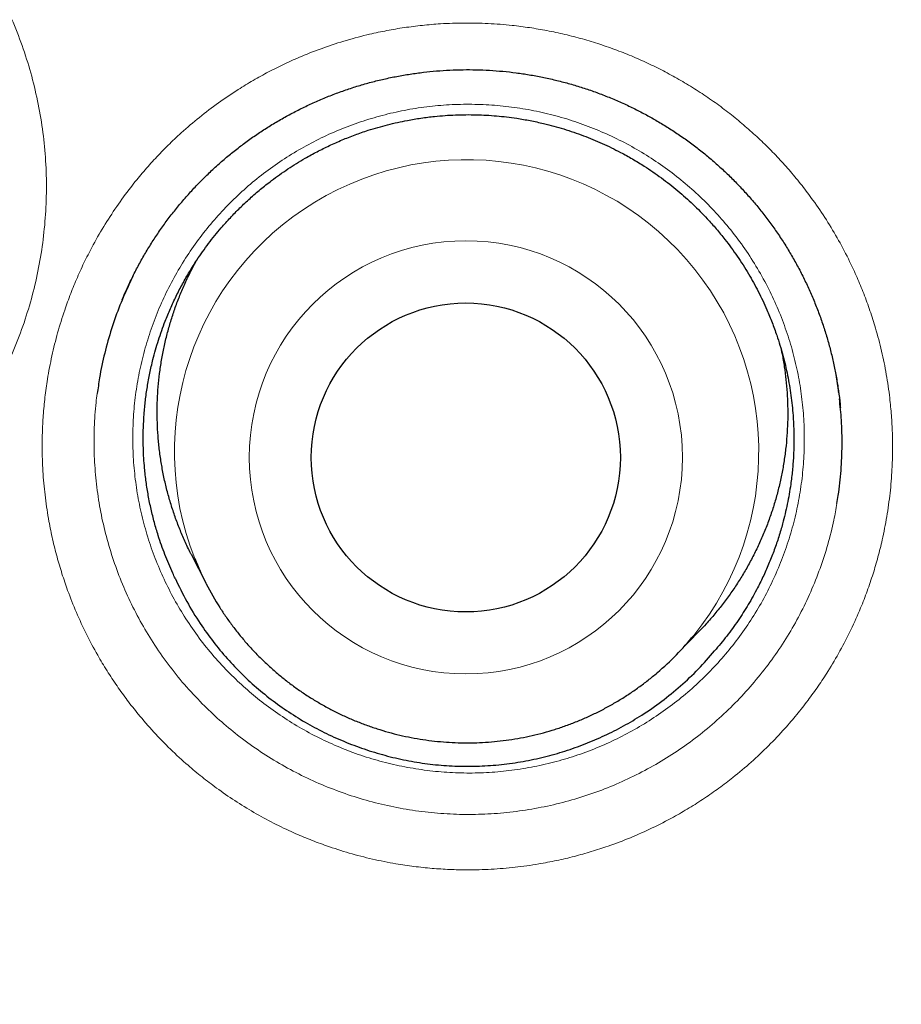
# Model space of a CAD drawing. Header units: millimetres. Extents: x 8 to 315, y 12 to 486.
# Tile 197 of 536: x 167.43 to 170.92, y 454.33 to 458.23. Entities that reach past the tile are written whole.
import ezdxf

# ---------------------------------------------------------------- set-up
doc = ezdxf.new("R2010")
doc.units = ezdxf.units.MM

msp = doc.modelspace()

# ---------------------------------------------------------------- linework, layer by layer
at = {"color": 252, "linetype": 'Continuous', "lineweight": 0}
for p, q in [((169.9741, 457.8142), (169.9282, 457.8407)), ((167.8635, 457.1772), (167.863, 457.1761)), ((170.6741, 456.7515), (170.6615, 456.8283))]:
    msp.add_line(p, q, dxfattribs=at)
at = {"color": 7, "linetype": 'Continuous', "lineweight": 30}
for p, q in [((167.8794, 457.2105), (167.863, 457.1762)), ((170.6742, 456.7517), (170.6739, 456.754)), ((170.6746, 456.7485), (170.6741, 456.7515)), ((168.11, 456.1086), (168.1674, 455.9957)), ((170.0352, 455.7141), (170.1233, 455.8052))]:
    msp.add_line(p, q, dxfattribs=at)
at = {"color": 252, "linetype": 'Continuous', "lineweight": 0}
for centre, radius in [((170.9569, 468.1658), 16.6978), ((170.9569, 468.1658), 15.9984), ((169.198, 456.4927), 0.8578)]:
    msp.add_circle(centre, radius, dxfattribs=at)
at = {"color": 7, "linetype": 'Continuous', "lineweight": 30}
for centre, radius in [((170.9569, 468.1658), 16.1738), ((169.1977, 456.4921), 0.6121)]:
    msp.add_circle(centre, radius, dxfattribs=at)
at = {"color": 252, "linetype": 'Continuous', "lineweight": 0}
msp.add_arc((169.2008, 456.5151), 1.157, 321.0272, 201.475, dxfattribs=at)
at = {"color": 7, "linetype": 'Continuous', "lineweight": 30}
for centre, radius, start, end in [((169.1962, 456.5184), 1.1539, 201.7104, 212.5701), ((169.2061, 456.5169), 1.1541, 310.5474, 320.7894)]:
    msp.add_arc(centre, radius, start, end, dxfattribs=at)
for points, knots in [([(170.9569, 486.0181), (170.9166, 486.0181), (170.8156, 486.0181), (170.6541, 486.0159), (170.4724, 486.012), (170.2907, 486.006), (170.1087, 485.9982), (169.9265, 485.9886), (169.7445, 485.977), (169.5625, 485.9636), (169.3806, 485.9483), (169.1987, 485.9312), (169.0169, 485.9121), (168.8351, 485.8912), (168.6533, 485.8684), (168.4715, 485.8437), (168.2898, 485.8171), (168.1083, 485.7887), (167.9271, 485.7584), (167.7464, 485.7263), (167.566, 485.6923), (167.386, 485.6565), (167.2064, 485.6189), (167.0271, 485.5794), (166.8483, 485.5381), (166.6698, 485.4949), (166.4916, 485.4499), (166.3139, 485.403), (166.1369, 485.3544), (165.9605, 485.304), (165.7847, 485.2518), (165.6094, 485.1978), (165.4349, 485.1422), (165.2614, 485.0848), (165.0886, 485.0257), (164.9165, 484.9649), (164.745, 484.9023), (164.5742, 484.838), (164.4042, 484.7719), (164.2349, 484.7041), (164.066, 484.6345), (163.8975, 484.5631), (163.7298, 484.4899), (163.563, 484.415), (163.3971, 484.3385), (163.232, 484.2603), (163.0678, 484.1805), (162.9045, 484.099), (162.7421, 484.0158), (162.5805, 483.931), (162.4197, 483.8444), (162.2598, 483.7562), (162.1007, 483.6664), (161.9425, 483.5748), (161.785, 483.4815), (161.6284, 483.3865), (161.4726, 483.2898), (161.3175, 483.1914), (161.1633, 483.0913), (161.0098, 482.9895), (160.8572, 482.8859), (160.7052, 482.7805), (160.5543, 482.6736), (160.4046, 482.5652), (160.2563, 482.4556), (160.1094, 482.3446), (159.964, 482.2324), (159.8198, 482.1188), (159.6771, 482.0039), (159.5356, 481.8877), (159.3955, 481.7702), (159.2567, 481.6513), (159.1193, 481.531), (158.9831, 481.4094), (158.8483, 481.2865), (158.7147, 481.1622), (158.5825, 481.0366), (158.4516, 480.9096), (158.3219, 480.7813), (158.1935, 480.6515), (158.0664, 480.5205), (157.9406, 480.388), (157.8161, 480.2541), (157.6929, 480.1189), (157.5709, 479.9823), (157.4501, 479.8443), (157.3308, 479.705), (157.2129, 479.5644), (157.0964, 479.4227), (156.9813, 479.2796), (156.8675, 479.1353), (156.7552, 478.9897), (156.6443, 478.8429), (156.5348, 478.6949), (156.4269, 478.5458), (156.3205, 478.3957), (156.2157, 478.2445), (156.1125, 478.0923), (156.0109, 477.9391), (155.9108, 477.7848), (155.8122, 477.6295), (155.7153, 477.4733), (155.6201, 477.3161), (155.5265, 477.1581), (155.4346, 476.9992), (155.3442, 476.8393), (155.2555, 476.6785), (155.1685, 476.5167), (155.083, 476.3541), (154.9994, 476.1908), (154.9176, 476.0269), (154.8376, 475.8624), (154.7593, 475.6971), (154.6826, 475.5309), (154.6076, 475.3639), (154.5343, 475.1962), (154.4628, 475.0279), (154.3931, 474.8589), (154.3253, 474.6895), (154.2592, 474.5196), (154.1951, 474.3494), (154.1326, 474.1783), (154.0717, 474.0061), (154.0124, 473.8329), (153.9549, 473.6591), (153.8992, 473.4847), (153.8452, 473.3097), (153.793, 473.134), (153.7426, 472.9577), (153.6939, 472.7808), (153.647, 472.6031), (153.6019, 472.4249), (153.5585, 472.2459), (153.517, 472.0664), (153.4772, 471.8864), (153.4393, 471.7061), (153.4033, 471.5255), (153.3691, 471.3446), (153.3368, 471.1634), (153.3063, 470.9819), (153.2777, 470.8), (153.2509, 470.6178), (153.226, 470.4352), (153.2029, 470.2523), (153.1817, 470.0694), (153.1625, 469.8865), (153.1451, 469.7037), (153.1296, 469.5208), (153.1159, 469.3378), (153.1042, 469.1547), (153.0943, 468.9716), (153.0863, 468.7886), (153.0801, 468.6056), (153.0759, 468.4227), (153.0735, 468.2399), (153.073, 468.0573), (153.0744, 467.8746), (153.0777, 467.6919), (153.0828, 467.509), (153.0898, 467.3262), (153.0987, 467.1434), (153.1094, 466.9606), (153.1221, 466.7778), (153.1366, 466.595), (153.153, 466.4121), (153.1713, 466.2293), (153.1915, 466.0464), (153.2135, 465.8635), (153.2374, 465.6808), (153.2632, 465.4983), (153.2909, 465.316), (153.3204, 465.134), (153.3518, 464.9522), (153.3851, 464.7708), (153.4202, 464.5896), (153.4571, 464.4088), (153.4959, 464.2284), (153.5366, 464.0484), (153.579, 463.8689), (153.6233, 463.6898), (153.6694, 463.5111), (153.7173, 463.3329), (153.7669, 463.1555), (153.8183, 462.9788), (153.8714, 462.8029), (153.9262, 462.6277), (153.9828, 462.4533), (154.0411, 462.2796), (154.1011, 462.1066), (154.1629, 461.9343), (154.2265, 461.7627), (154.2917, 461.5919), (154.3588, 461.4217), (154.4275, 461.2521), (154.4981, 461.0833), (154.5703, 460.9151), (154.6444, 460.7476), (154.7202, 460.5807), (154.7977, 460.4145), (154.8771, 460.2489), (154.9582, 460.0839), (155.0411, 459.9196), (155.1257, 459.756), (155.2121, 459.5931), (155.3001, 459.4312), (155.3898, 459.2701), (155.4812, 459.1098), (155.5742, 458.9504), (155.6689, 458.7919), (155.7653, 458.6344), (155.8632, 458.4777), (155.9629, 458.3219), (156.064, 458.1673), (156.1665, 458.0139), (156.2706, 457.8617), (156.3762, 457.7104), (156.4835, 457.5601), (156.5922, 457.411), (156.7023, 457.2631), (156.8139, 457.1163), (156.927, 456.9708), (157.0415, 456.8264), (157.1576, 456.6831), (157.275, 456.541), (157.394, 456.4001), (157.5144, 456.2604), (157.6361, 456.122), (157.7591, 455.985), (157.8834, 455.8494), (158.009, 455.7152), (158.1359, 455.5823), (158.2641, 455.4507), (158.3937, 455.3205), (158.5246, 455.1916), (158.6568, 455.0641), (158.7903, 454.9378), (158.9252, 454.8129), (159.0614, 454.6892), (159.1991, 454.5669), (159.3381, 454.4458), (159.4785, 454.326), (159.6202, 454.2076), (159.7631, 454.0906), (159.9071, 453.9752), (160.0524, 453.8611), (160.1989, 453.7484), (160.3466, 453.6372), (160.4953, 453.5276), (160.6452, 453.4195), (160.7844, 453.3209), (160.8743, 453.259), (160.9135, 453.232)], [0, 0, 0, 0, 0.002649, 0.006643, 0.010624, 0.014606, 0.018606, 0.022605, 0.026606, 0.030607, 0.03461, 0.038616, 0.042625, 0.046637, 0.050654, 0.054676, 0.058704, 0.062735, 0.066763, 0.070789, 0.074814, 0.078838, 0.082862, 0.086886, 0.090912, 0.094939, 0.098968, 0.103001, 0.107027, 0.111045, 0.115069, 0.119093, 0.12311, 0.127115, 0.131115, 0.135122, 0.139126, 0.143127, 0.147126, 0.151124, 0.155128, 0.159145, 0.163158, 0.167167, 0.171174, 0.175178, 0.179181, 0.183183, 0.187185, 0.191188, 0.195191, 0.199195, 0.203202, 0.207211, 0.211224, 0.21524, 0.219262, 0.223288, 0.22732, 0.231359, 0.235404, 0.239458, 0.243519, 0.247575, 0.251617, 0.255652, 0.259681, 0.263704, 0.267723, 0.271737, 0.275747, 0.279755, 0.283759, 0.287762, 0.291763, 0.295763, 0.299762, 0.303762, 0.307763, 0.311764, 0.315768, 0.319774, 0.323782, 0.327794, 0.33181, 0.335831, 0.339859, 0.343877, 0.3479, 0.351927, 0.355957, 0.35999, 0.364025, 0.368061, 0.372097, 0.376132, 0.380167, 0.384199, 0.388228, 0.392265, 0.396298, 0.400329, 0.404357, 0.408385, 0.412411, 0.416438, 0.420464, 0.424492, 0.428521, 0.432553, 0.436561, 0.440571, 0.444583, 0.448597, 0.452611, 0.456625, 0.460636, 0.464644, 0.468647, 0.472644, 0.476633, 0.480616, 0.48463, 0.488644, 0.492658, 0.496673, 0.500689, 0.504708, 0.508729, 0.512753, 0.516781, 0.520813, 0.524851, 0.528894, 0.532937, 0.536976, 0.541014, 0.545051, 0.549087, 0.553124, 0.557161, 0.561199, 0.56524, 0.569282, 0.573325, 0.577353, 0.581379, 0.585405, 0.589429, 0.593452, 0.597473, 0.601491, 0.605507, 0.609519, 0.613527, 0.617531, 0.621533, 0.625544, 0.629555, 0.633567, 0.63758, 0.641596, 0.645613, 0.649635, 0.65366, 0.657689, 0.661724, 0.665765, 0.669806, 0.673847, 0.67789, 0.681933, 0.685978, 0.690024, 0.694071, 0.698117, 0.702164, 0.706211, 0.710257, 0.714296, 0.71835, 0.722396, 0.726436, 0.730471, 0.7345, 0.738525, 0.742546, 0.746563, 0.750578, 0.754592, 0.758603, 0.762614, 0.766625, 0.770637, 0.774649, 0.778663, 0.782679, 0.786697, 0.79072, 0.794746, 0.798777, 0.802813, 0.806856, 0.810896, 0.814937, 0.81898, 0.823025, 0.827074, 0.831126, 0.835169, 0.839223, 0.84328, 0.847335, 0.851379, 0.855416, 0.859468, 0.863516, 0.867562, 0.871606, 0.875649, 0.87969, 0.883732, 0.887774, 0.891817, 0.895861, 0.899908, 0.903949, 0.907986, 0.912019, 0.91605, 0.92008, 0.924108, 0.928135, 0.932163, 0.936191, 0.94022, 0.944251, 0.948285, 0.952326, 0.956369, 0.960415, 0.964463, 0.968515, 0.972563, 0.97661, 0.980664, 0.984722, 0.988775, 0.992818, 0.996874, 1, 1, 1, 1]), ([(187.4364, 468.1658), (187.4357, 468.2786), (187.4344, 468.5041), (187.4235, 468.8422), (187.4063, 469.18), (187.382, 469.5174), (187.3508, 469.8542), (187.3134, 470.1839), (187.2703, 470.5064), (187.222, 470.8216), (187.1675, 471.1359), (187.107, 471.449), (187.0405, 471.7609), (186.9679, 472.0715), (186.8893, 472.3806), (186.8048, 472.6881), (186.7143, 472.9939), (186.6185, 473.2962), (186.5175, 473.5947), (186.4115, 473.8894), (186.3, 474.1821), (186.1797, 474.4804), (186.0503, 474.7839), (185.9113, 475.0922), (185.766, 475.3977), (185.6145, 475.7001), (185.4568, 475.9994), (185.2961, 476.2897), (185.1328, 476.5711), (184.9675, 476.8439), (184.797, 477.1134), (184.6212, 477.3795), (184.4404, 477.6422), (184.2545, 477.9014), (184.0636, 478.1569), (183.8678, 478.4086), (183.6672, 478.6565), (183.463, 478.8991), (183.2555, 479.1362), (183.0448, 479.368), (182.8297, 479.5957), (182.6045, 479.8252), (182.3688, 480.0561), (182.1224, 480.2878), (181.8712, 480.5144), (181.6155, 480.7358), (181.3553, 480.952), (181.0957, 481.1587), (180.8372, 481.3562), (180.5801, 481.545), (180.3194, 481.7287), (180.0552, 481.9073), (179.7876, 482.0808), (179.5166, 482.2491), (179.2425, 482.4121), (178.9653, 482.5697), (178.6851, 482.722), (178.4036, 482.868), (178.1211, 483.0076), (177.8378, 483.1411), (177.5519, 483.2692), (177.256, 483.3951), (176.9499, 483.5182), (176.6336, 483.638), (176.3148, 483.7512), (175.9938, 483.8579), (175.6707, 483.958), (175.3518, 484.0496), (175.0373, 484.1332), (174.7276, 484.2092), (174.4164, 484.2791), (174.104, 484.3431), (173.7903, 484.4009), (173.4756, 484.4527), (173.16, 484.4984), (172.8435, 484.538), (172.5264, 484.5714), (172.2105, 484.5986), (171.8961, 484.6195), (171.5832, 484.6344), (171.2701, 484.6433), (170.9485, 484.6464), (170.6186, 484.643), (170.2805, 484.6326), (169.9427, 484.6152), (169.6053, 484.591), (169.2685, 484.5598), (168.9388, 484.5224), (168.6163, 484.4793), (168.301, 484.431), (167.9868, 484.3765), (167.6736, 484.316), (167.3617, 484.2494), (167.0512, 484.1769), (166.7421, 484.0983), (166.4346, 484.0137), (166.1287, 483.9233), (165.8265, 483.8275), (165.528, 483.7265), (165.2332, 483.6205), (164.9406, 483.5089), (164.6423, 483.3887), (164.3388, 483.2593), (164.0304, 483.1203), (163.725, 482.975), (163.4226, 482.8235), (163.1233, 482.6657), (162.833, 482.505), (162.5515, 482.3418), (162.2788, 482.1765), (162.0093, 482.006), (161.7432, 481.8302), (161.4805, 481.6494), (161.2213, 481.4635), (160.9658, 481.2726), (160.7141, 481.0768), (160.4661, 480.8762), (160.2236, 480.672), (159.9864, 480.4645), (159.7547, 480.2538), (159.527, 480.0387), (159.2974, 479.8135), (159.0665, 479.5778), (158.8348, 479.3313), (158.6082, 479.0802), (158.3868, 478.8245), (158.1707, 478.5642), (157.964, 478.3047), (157.7664, 478.0462), (157.5777, 477.7891), (157.394, 477.5284), (157.2154, 477.2641), (157.0419, 476.9965), (156.8736, 476.7256), (156.7106, 476.4515), (156.5529, 476.1743), (156.4007, 475.894), (156.2547, 475.6126), (156.115, 475.3301), (155.9815, 475.0467), (155.8535, 474.7609), (155.7276, 474.465), (155.6045, 474.1589), (155.4847, 473.8425), (155.3715, 473.5238), (155.2648, 473.2028), (155.1647, 472.8797), (155.0731, 472.5608), (154.9895, 472.2463), (154.9135, 471.9366), (154.8435, 471.6254), (154.7796, 471.3129), (154.7217, 470.9993), (154.6699, 470.6846), (154.6242, 470.369), (154.5847, 470.0525), (154.5512, 469.7353), (154.5241, 469.4195), (154.5031, 469.105), (154.4883, 468.7921), (154.4793, 468.479), (154.4763, 468.1575), (154.4797, 467.8276), (154.4901, 467.4895), (154.5074, 467.1517), (154.5317, 466.8143), (154.5629, 466.4775), (154.6003, 466.1478), (154.6434, 465.8252), (154.6917, 465.51), (154.7462, 465.1958), (154.8067, 464.8826), (154.8732, 464.5707), (154.9458, 464.2601), (155.0244, 463.951), (155.1089, 463.6435), (155.1994, 463.3377), (155.2952, 463.0355), (155.3962, 462.737), (155.5022, 462.4422), (155.6137, 462.1495), (155.734, 461.8513), (155.8634, 461.5478), (156.0024, 461.2394), (156.1477, 460.9339), (156.2992, 460.6315), (156.4569, 460.3323), (156.6176, 460.042), (156.7809, 459.7605), (156.9462, 459.4878), (157.1167, 459.2183), (157.2925, 458.9521), (157.4733, 458.6894), (157.6592, 458.4303), (157.8501, 458.1748), (158.0459, 457.923), (158.2465, 457.6751), (158.4507, 457.4326), (158.6582, 457.1954), (158.8689, 456.9637), (159.084, 456.7359), (159.3092, 456.5064), (159.5449, 456.2755), (159.7913, 456.0438), (160.0425, 455.8172), (160.2982, 455.5958), (160.5584, 455.3797), (160.818, 455.173), (161.0765, 454.9754), (161.3336, 454.7867), (161.5943, 454.603), (161.8585, 454.4243), (162.1261, 454.2509), (162.3971, 454.0826), (162.6712, 453.9196), (162.9484, 453.7619), (163.2287, 453.6096), (163.5101, 453.4637), (163.7926, 453.324), (164.0759, 453.1905), (164.3618, 453.0624), (164.6577, 452.9366), (164.9638, 452.8134), (165.2802, 452.6937), (165.5989, 452.5804), (165.9199, 452.4738), (166.243, 452.3737), (166.5619, 452.282), (166.8764, 452.1984), (167.1861, 452.1225), (167.4973, 452.0525), (167.8097, 451.9886), (168.1234, 451.9307), (168.4381, 451.8789), (168.7537, 451.8332), (169.0702, 451.7936), (169.3873, 451.7602), (169.7032, 451.7331), (170.0176, 451.7121), (170.3305, 451.6972), (170.6436, 451.6883), (170.9652, 451.6852), (171.2951, 451.6886), (171.6332, 451.699), (171.971, 451.7164), (172.3084, 451.7407), (172.6452, 451.7719), (172.9749, 451.8093), (173.2974, 451.8523), (173.6127, 451.9007), (173.9269, 451.9551), (174.2401, 452.0156), (174.552, 452.0822), (174.8625, 452.1548), (175.1716, 452.2334), (175.4791, 452.3179), (175.785, 452.4084), (176.0872, 452.5042), (176.3857, 452.6052), (176.6805, 452.7111), (176.9731, 452.8227), (177.2714, 452.943), (177.5749, 453.0723), (177.8833, 453.2113), (178.1887, 453.3566), (178.4912, 453.5082), (178.7904, 453.6659), (179.0807, 453.8266), (179.3622, 453.9898), (179.6349, 454.1551), (179.9044, 454.3257), (180.1706, 454.5014), (180.4332, 454.6823), (180.6924, 454.8682), (180.9479, 455.0591), (181.1996, 455.2549), (181.4476, 455.4555), (181.6901, 455.6596), (181.9273, 455.8672), (182.159, 456.0779), (182.3867, 456.293), (182.6163, 456.5182), (182.8472, 456.7539), (183.0789, 457.0003), (183.3055, 457.2514), (183.5269, 457.5072), (183.743, 457.7674), (183.9497, 458.027), (184.1473, 458.2855), (184.336, 458.5426), (184.5197, 458.8033), (184.6983, 459.0675), (184.8718, 459.3351), (185.0401, 459.606), (185.2031, 459.8802), (185.3608, 460.1574), (185.513, 460.4376), (185.659, 460.7191), (185.7987, 461.0015), (185.9322, 461.2849), (186.0602, 461.5708), (186.1861, 461.8667), (186.3092, 462.1728), (186.429, 462.4891), (186.5422, 462.8079), (186.6489, 463.1289), (186.749, 463.452), (186.8406, 463.7709), (186.9242, 464.0853), (187.0002, 464.3951), (187.0702, 464.7062), (187.1341, 465.0187), (187.192, 465.3323), (187.2438, 465.647), (187.2895, 465.9627), (187.329, 466.2791), (187.3625, 466.5963), (187.3896, 466.9122), (187.4106, 467.2266), (187.4254, 467.5395), (187.4346, 467.8526), (187.4358, 468.0614), (187.4364, 468.1658)], [0, 0, 0, 0, 0.003267, 0.006533, 0.0098, 0.013067, 0.016333, 0.0196, 0.02268, 0.02576, 0.02884, 0.03192, 0.035, 0.03808, 0.04116, 0.04424, 0.04732, 0.0504, 0.053425, 0.05645, 0.059475, 0.0625, 0.065767, 0.069033, 0.0723, 0.075567, 0.078833, 0.0821, 0.08518, 0.08826, 0.09134, 0.09442, 0.0975, 0.10058, 0.10366, 0.10674, 0.10982, 0.1129, 0.115925, 0.11895, 0.121975, 0.125, 0.128267, 0.131533, 0.1348, 0.138067, 0.141333, 0.1446, 0.14768, 0.15076, 0.15384, 0.15692, 0.16, 0.16308, 0.16616, 0.16924, 0.17232, 0.1754, 0.178425, 0.18145, 0.184475, 0.1875, 0.190767, 0.194033, 0.1973, 0.200567, 0.203833, 0.2071, 0.21018, 0.21326, 0.21634, 0.21942, 0.2225, 0.22558, 0.22866, 0.23174, 0.23482, 0.2379, 0.240925, 0.24395, 0.246975, 0.25, 0.253267, 0.256533, 0.2598, 0.263067, 0.266333, 0.2696, 0.27268, 0.27576, 0.27884, 0.28192, 0.285, 0.28808, 0.29116, 0.29424, 0.29732, 0.3004, 0.303425, 0.30645, 0.309475, 0.3125, 0.315767, 0.319033, 0.3223, 0.325567, 0.328833, 0.3321, 0.33518, 0.33826, 0.34134, 0.34442, 0.3475, 0.35058, 0.35366, 0.35674, 0.35982, 0.3629, 0.365925, 0.36895, 0.371975, 0.375, 0.378267, 0.381533, 0.3848, 0.388067, 0.391333, 0.3946, 0.39768, 0.40076, 0.40384, 0.40692, 0.41, 0.41308, 0.41616, 0.41924, 0.42232, 0.4254, 0.428425, 0.43145, 0.434475, 0.4375, 0.440767, 0.444033, 0.4473, 0.450567, 0.453833, 0.4571, 0.46018, 0.46326, 0.46634, 0.46942, 0.4725, 0.47558, 0.47866, 0.48174, 0.48482, 0.4879, 0.490925, 0.49395, 0.496975, 0.5, 0.503267, 0.506533, 0.5098, 0.513067, 0.516333, 0.5196, 0.52268, 0.52576, 0.52884, 0.53192, 0.535, 0.53808, 0.54116, 0.54424, 0.54732, 0.5504, 0.553425, 0.55645, 0.559475, 0.5625, 0.565767, 0.569033, 0.5723, 0.575567, 0.578833, 0.5821, 0.58518, 0.58826, 0.59134, 0.59442, 0.5975, 0.60058, 0.60366, 0.60674, 0.60982, 0.6129, 0.615925, 0.61895, 0.621975, 0.625, 0.628267, 0.631533, 0.6348, 0.638067, 0.641333, 0.6446, 0.64768, 0.65076, 0.65384, 0.65692, 0.66, 0.66308, 0.66616, 0.66924, 0.67232, 0.6754, 0.678425, 0.68145, 0.684475, 0.6875, 0.690767, 0.694033, 0.6973, 0.700567, 0.703833, 0.7071, 0.71018, 0.71326, 0.71634, 0.71942, 0.7225, 0.72558, 0.72866, 0.73174, 0.73482, 0.7379, 0.740925, 0.74395, 0.746975, 0.75, 0.753267, 0.756533, 0.7598, 0.763067, 0.766333, 0.7696, 0.77268, 0.77576, 0.77884, 0.78192, 0.785, 0.78808, 0.79116, 0.79424, 0.79732, 0.8004, 0.803425, 0.80645, 0.809475, 0.8125, 0.815767, 0.819033, 0.8223, 0.825567, 0.828833, 0.8321, 0.83518, 0.83826, 0.84134, 0.84442, 0.8475, 0.85058, 0.85366, 0.85674, 0.85982, 0.8629, 0.865925, 0.86895, 0.871975, 0.875, 0.878267, 0.881533, 0.8848, 0.888067, 0.891333, 0.8946, 0.89768, 0.90076, 0.90384, 0.90692, 0.91, 0.91308, 0.91616, 0.91924, 0.92232, 0.9254, 0.928425, 0.93145, 0.934475, 0.9375, 0.940767, 0.944033, 0.9473, 0.950567, 0.953833, 0.9571, 0.96018, 0.96326, 0.96634, 0.96942, 0.9725, 0.97558, 0.97866, 0.98174, 0.98482, 0.9879, 0.990925, 0.99395, 0.996975, 1, 1, 1, 1]), ([(167.8367, 457.1166), (167.8422, 457.1298), (167.8545, 457.1592), (167.8757, 457.2039), (167.8996, 457.2507), (167.9252, 457.2963), (167.9523, 457.3408), (167.9809, 457.3843), (168.0113, 457.427), (168.0433, 457.4688), (168.0768, 457.5095), (168.1119, 457.5492), (168.1483, 457.5875), (168.1861, 457.6245), (168.225, 457.6601), (168.2649, 457.694), (168.3059, 457.7264), (168.3479, 457.7572), (168.3911, 457.7865), (168.4355, 457.8144), (168.4811, 457.8409), (168.5278, 457.8658), (168.5754, 457.8891), (168.6238, 457.9107), (168.6728, 457.9305), (168.7224, 457.9486), (168.7724, 457.9648), (168.8228, 457.9792), (168.8736, 457.9917), (168.925, 458.0024), (168.9771, 458.0114), (169.0295, 458.0186), (169.0819, 458.0239), (169.1343, 458.0273), (169.1867, 458.0289), (169.2393, 458.0286), (169.2919, 458.0264), (169.3444, 458.0224), (169.3969, 458.0165), (169.4491, 458.0088), (169.501, 457.9991), (169.5525, 457.9877), (169.6036, 457.9745), (169.6541, 457.9595), (169.7039, 457.9427), (169.7531, 457.9242), (169.8017, 457.904), (169.8496, 457.882), (169.8959, 457.8587), (169.9292, 457.8405), (169.9469, 457.8303), (169.9501, 457.8284)], [0, 0, 0, 0, 0.017026, 0.037988, 0.058919, 0.079689, 0.100326, 0.120999, 0.141799, 0.162697, 0.183663, 0.204668, 0.22568, 0.246656, 0.267566, 0.288378, 0.309065, 0.329675, 0.350345, 0.37114, 0.392033, 0.412994, 0.433994, 0.455001, 0.475974, 0.496883, 0.517698, 0.538392, 0.559052, 0.579831, 0.600759, 0.621727, 0.642606, 0.663323, 0.68401, 0.704833, 0.725638, 0.74647, 0.76736, 0.788275, 0.809094, 0.829969, 0.85088, 0.87173, 0.892464, 0.913212, 0.934076, 0.954921, 0.975792, 0.995569, 1, 1, 1, 1]), ([(168.0464, 456.0136), (168.0433, 456.0203), (168.0287, 456.0511), (168.0052, 456.1071), (167.9815, 456.1744), (167.9639, 456.2347), (167.9508, 456.2876), (167.9399, 456.3411), (167.9313, 456.3955), (167.9241, 456.4584), (167.9197, 456.53), (167.9198, 456.6013), (167.9232, 456.664), (167.9284, 456.7181), (167.936, 456.7722), (167.9459, 456.8263), (167.96, 456.8881), (167.9796, 456.957), (168.0034, 457.0243), (168.0274, 457.0823), (168.0503, 457.1316), (168.0755, 457.1802), (168.1028, 457.2279), (168.1367, 457.2815), (168.1781, 457.3401), (168.2229, 457.3957), (168.2649, 457.4424), (168.3029, 457.4814), (168.3427, 457.5189), (168.3844, 457.555), (168.4341, 457.5943), (168.4927, 457.6359), (168.5535, 457.6735), (168.6087, 457.7039), (168.6575, 457.7281), (168.7076, 457.7504), (168.7589, 457.7706), (168.8189, 457.7913), (168.8881, 457.8112), (168.958, 457.8267), (169.0201, 457.8371), (169.0834, 457.845), (169.1566, 457.8502), (169.2385, 457.8508), (169.3195, 457.8462), (169.3907, 457.8378), (169.4528, 457.8271), (169.5152, 457.8137), (169.586, 457.7945), (169.6635, 457.768), (169.7385, 457.737), (169.8029, 457.7056), (169.858, 457.675), (169.9124, 457.6418), (169.9729, 457.6003), (170.0373, 457.5498), (170.0977, 457.4958), (170.148, 457.445), (170.1899, 457.398), (170.2303, 457.3487), (170.2735, 457.2897), (170.3175, 457.2208), (170.3567, 457.1499), (170.3873, 457.0854), (170.4112, 457.0273), (170.4329, 456.9675), (170.4542, 456.8975), (170.4728, 456.818), (170.4862, 456.7383), (170.4937, 456.6673), (170.4969, 456.6046), (170.4975, 456.5502), (170.4957, 456.4956), (170.4915, 456.4408), (170.484, 456.3779), (170.4717, 456.3072), (170.4551, 456.2378), (170.4374, 456.1777), (170.4198, 456.1262), (170.4, 456.0753), (170.3778, 456.0249), (170.3505, 455.9695), (170.3171, 455.9095), (170.2764, 455.8458), (170.2319, 455.784), (170.1992, 455.745), (170.1828, 455.7255)], [0, 0, 0, 0, 0.004013, 0.018457, 0.032957, 0.042759, 0.052561, 0.062504, 0.072448, 0.082438, 0.09691, 0.111382, 0.121184, 0.130985, 0.140929, 0.150873, 0.160862, 0.175335, 0.189807, 0.199609, 0.20941, 0.219354, 0.229298, 0.239287, 0.253759, 0.268232, 0.278033, 0.287835, 0.297779, 0.307722, 0.317712, 0.332156, 0.346656, 0.356458, 0.36626, 0.376203, 0.386147, 0.396137, 0.410581, 0.425081, 0.434883, 0.444684, 0.459622, 0.474559, 0.489003, 0.503503, 0.513305, 0.523106, 0.538043, 0.55298, 0.567425, 0.581925, 0.591727, 0.601528, 0.616465, 0.631402, 0.645847, 0.660347, 0.670149, 0.67995, 0.694887, 0.709824, 0.724268, 0.738769, 0.74857, 0.758372, 0.773309, 0.788246, 0.80269, 0.817191, 0.826992, 0.836794, 0.846738, 0.856681, 0.866671, 0.881143, 0.895615, 0.905417, 0.915219, 0.925162, 0.935106, 0.945096, 0.958726, 0.972356, 0.986178, 1, 1, 1, 1]), ([(169.9501, 457.8284), (169.9577, 457.824), (169.9803, 457.8108), (170.0174, 457.7875), (170.0608, 457.758), (170.1032, 457.7271), (170.1444, 457.6947), (170.1846, 457.6607), (170.2236, 457.6253), (170.2614, 457.5884), (170.2978, 457.5503), (170.3329, 457.5108), (170.3665, 457.4702), (170.3985, 457.4287), (170.4289, 457.386), (170.4579, 457.3424), (170.4852, 457.2976), (170.511, 457.2519), (170.5352, 457.2052), (170.5577, 457.1576), (170.5785, 457.1093), (170.5976, 457.0602), (170.615, 457.0104), (170.6305, 456.9603), (170.6441, 456.9099), (170.6558, 456.8592), (170.6658, 456.8079), (170.6739, 456.7561), (170.679, 456.7164), (170.6809, 456.6939), (170.6813, 456.6888)], [0, 0, 0, 0, 0.018557, 0.055892, 0.093091, 0.130267, 0.167498, 0.204843, 0.242319, 0.279659, 0.317179, 0.354748, 0.39219, 0.429412, 0.466545, 0.503833, 0.541098, 0.578414, 0.61584, 0.653347, 0.690652, 0.728162, 0.765743, 0.80316, 0.840235, 0.87722, 0.914377, 0.951736, 0.989248, 1, 1, 1, 1]), ([(168.1101, 456.1087), (168.1093, 456.1101), (168.1002, 456.1272), (168.0849, 456.1605), (168.0643, 456.2085), (168.046, 456.2569), (168.0298, 456.3061), (168.0154, 456.3564), (168.0032, 456.4076), (167.993, 456.4598), (167.9851, 456.5125), (167.9795, 456.565), (167.9761, 456.617), (167.9749, 456.6687), (167.9759, 456.7204), (167.9791, 456.7726), (167.9846, 456.825), (167.9923, 456.8775), (168.0023, 456.9299), (168.0145, 456.9812), (168.0286, 457.0314), (168.0447, 457.0805), (168.0628, 457.129), (168.0832, 457.1772), (168.1055, 457.2246), (168.1221, 457.2555), (168.1304, 457.2708)], [0, 0, 0, 0, 0.003991, 0.048141, 0.09074, 0.133339, 0.176234, 0.219129, 0.262957, 0.306785, 0.350935, 0.395086, 0.437685, 0.480284, 0.523179, 0.566073, 0.609902, 0.65373, 0.69788, 0.742031, 0.78463, 0.827228, 0.870123, 0.913018, 0.956846, 1, 1, 1, 1]), ([(167.863, 457.1761), (167.851, 457.1494), (167.8253, 457.0924), (167.7936, 457.0019), (167.7666, 456.9059), (167.7479, 456.8201), (167.7409, 456.7661), (167.7382, 456.745)], [0, 0, 0, 0, 0.194686, 0.415893, 0.637355, 0.858562, 1, 1, 1, 1]), ([(170.4468, 456.9189), (170.448, 456.9134), (170.4528, 456.8911), (170.4592, 456.8517), (170.466, 456.8005), (170.4704, 456.7489), (170.4728, 456.6967), (170.4729, 456.644), (170.4707, 456.5909), (170.4663, 456.5378), (170.4596, 456.4855), (170.4508, 456.434), (170.4401, 456.3835), (170.4271, 456.3334), (170.412, 456.2834), (170.3946, 456.2337), (170.3749, 456.1843), (170.3531, 456.1357), (170.3294, 456.0885), (170.304, 456.0429), (170.2771, 455.9988), (170.2482, 455.9558), (170.2173, 455.9136), (170.1843, 455.8725), (170.1529, 455.8362), (170.1319, 455.8144), (170.1231, 455.8053)], [0, 0, 0, 0, 0.013904, 0.056604, 0.099304, 0.142301, 0.185297, 0.229229, 0.273161, 0.317416, 0.361671, 0.404371, 0.447071, 0.490068, 0.533064, 0.576996, 0.620928, 0.665183, 0.709439, 0.752139, 0.794838, 0.837835, 0.880831, 0.924763, 0.968695, 1, 1, 1, 1]), ([(170.6673, 456.31), (170.6692, 456.3206), (170.6773, 456.3638), (170.6846, 456.4409), (170.689, 456.5405), (170.687, 456.6355), (170.6805, 456.6968), (170.6774, 456.725)], [0, 0, 0, 0, 0.0775973, 0.316832, 0.556343, 0.7955777, 1, 1, 1, 1]), ([(168.0464, 456.0136), (168.0613, 455.9828), (168.0911, 455.9212), (168.1422, 455.8379), (168.196, 455.7625), (168.2518, 455.695), (168.3117, 455.632), (168.3757, 455.5737), (168.4432, 455.5202), (168.5143, 455.4713), (168.5884, 455.4273), (168.6651, 455.3884), (168.7443, 455.3547), (168.8256, 455.3263), (168.9087, 455.3033), (168.993, 455.2858), (169.0785, 455.274), (169.1649, 455.2682), (169.252, 455.2686), (169.3389, 455.2749), (169.4251, 455.2871), (169.5092, 455.305), (169.5909, 455.3282), (169.6702, 455.3565), (169.7476, 455.3897), (169.8226, 455.4278), (169.8985, 455.4728), (169.9744, 455.5254), (170.0492, 455.5865), (170.1196, 455.6527), (170.1617, 455.7012), (170.1828, 455.7255)], [0, 0, 0, 0, 0.040011, 0.080021, 0.114081, 0.148182, 0.182239, 0.215648, 0.249173, 0.282741, 0.316275, 0.349691, 0.383073, 0.416568, 0.450097, 0.483587, 0.516964, 0.550692, 0.584541, 0.618435, 0.652291, 0.686024, 0.718678, 0.751435, 0.784227, 0.816984, 0.849638, 0.887175, 0.924825, 0.962469, 1, 1, 1, 1]), ([(168.224, 455.8972), (168.2277, 455.8913), (168.2396, 455.8722), (168.2615, 455.8412), (168.2895, 455.8039), (168.3191, 455.7679), (168.3501, 455.7331), (168.3824, 455.6996), (168.4161, 455.6673), (168.4511, 455.6365), (168.4873, 455.6071), (168.5246, 455.5791), (168.563, 455.5527), (168.6025, 455.5279), (168.643, 455.5046), (168.6843, 455.483), (168.7265, 455.463), (168.7694, 455.4448), (168.8131, 455.4283), (168.8574, 455.4136), (168.9022, 455.4006), (168.9475, 455.3895), (168.9933, 455.3802), (169.0394, 455.3728), (169.0857, 455.3671), (169.1322, 455.3634), (169.1706, 455.3618), (169.1934, 455.3617), (169.2007, 455.3616)], [0, 0, 0, 0, 0.01796, 0.058075, 0.098193, 0.138312, 0.178433, 0.218556, 0.258681, 0.298808, 0.338937, 0.379067, 0.419199, 0.459333, 0.499468, 0.539605, 0.579743, 0.619883, 0.660023, 0.700165, 0.740307, 0.78045, 0.820594, 0.860738, 0.900883, 0.941027, 0.981172, 1, 1, 1, 1]), ([(169.2007, 455.3616), (169.2102, 455.3617), (169.2353, 455.3618), (169.2758, 455.3637), (169.3224, 455.3675), (169.3687, 455.3733), (169.4147, 455.3809), (169.4604, 455.3904), (169.5057, 455.4016), (169.5504, 455.4147), (169.5946, 455.4296), (169.6382, 455.4462), (169.6811, 455.4646), (169.7232, 455.4847), (169.7644, 455.5064), (169.8047, 455.5298), (169.8441, 455.5548), (169.8824, 455.5814), (169.9195, 455.6096), (169.9441, 455.6291), (169.9559, 455.6397), (169.9562, 455.6399)], [0, 0, 0, 0, 0.034619, 0.09134, 0.148064, 0.204786, 0.261507, 0.318227, 0.374946, 0.431663, 0.488378, 0.545091, 0.601802, 0.658511, 0.715218, 0.771922, 0.828623, 0.885322, 0.942018, 0.998712, 1, 1, 1, 1])]:
    msp.add_open_spline(points, degree=3, knots=knots, dxfattribs=at)
at = {"color": 252, "linetype": 'Continuous', "lineweight": 0}
for points, knots in [([(170.9569, 485.7663), (170.8474, 485.7657), (170.6284, 485.7645), (170.3001, 485.7548), (169.972, 485.7395), (169.6442, 485.7178), (169.3158, 485.69), (168.987, 485.6559), (168.6577, 485.6155), (168.3291, 485.5689), (168.0016, 485.5162), (167.6741, 485.4572), (167.3469, 485.3918), (167.0199, 485.32), (166.6944, 485.2421), (166.3704, 485.158), (166.0388, 485.0652), (165.6998, 484.9631), (165.3539, 484.851), (165.0103, 484.7318), (164.6685, 484.6052), (164.3286, 484.4712), (163.9908, 484.3298), (163.6561, 484.1813), (163.3216, 484.0245), (162.9877, 483.8592), (162.6545, 483.6854), (162.325, 483.5044), (161.9995, 483.3166), (161.6758, 483.1205), (161.3541, 482.916), (161.0347, 482.7032), (160.7378, 482.496), (160.4628, 482.2959), (160.2088, 482.1039), (159.9583, 481.9075), (159.7109, 481.7063), (159.4669, 481.5002), (159.2261, 481.2894), (158.9892, 481.0742), (158.7431, 480.8424), (158.4886, 480.5928), (158.2268, 480.3249), (157.9707, 480.0513), (157.7205, 479.7723), (157.4763, 479.4882), (157.2565, 479.2212), (157.0598, 478.9729), (156.8847, 478.7442), (156.7133, 478.5128), (156.5305, 478.2574), (156.3376, 477.9772), (156.1362, 477.6713), (155.9412, 477.3613), (155.7522, 477.0467), (155.5693, 476.7275), (155.3927, 476.4037), (155.2229, 476.0764), (155.0604, 475.7466), (154.9053, 475.4145), (154.7576, 475.0801), (154.6168, 474.7428), (154.4829, 474.4018), (154.3558, 474.0573), (154.2357, 473.7093), (154.1229, 473.3589), (154.0165, 473.0034), (153.9168, 472.6426), (153.824, 472.2768), (153.739, 471.9091), (153.6618, 471.5397), (153.5979, 471.1977), (153.5452, 470.8835), (153.502, 470.5974), (153.4635, 470.3107), (153.4267, 469.9979), (153.3931, 469.659), (153.3645, 469.2938), (153.3434, 468.9281), (153.33, 468.5613), (153.3242, 468.1934), (153.3261, 467.8245), (153.3358, 467.4558), (153.3532, 467.0855), (153.3786, 466.7139), (153.412, 466.341), (153.4533, 465.9689), (153.4996, 465.6188), (153.5494, 465.2908), (153.6013, 464.9847), (153.6586, 464.6794), (153.7211, 464.3753), (153.7932, 464.0536), (153.8758, 463.7147), (153.9704, 463.359), (154.0723, 463.0053), (154.1818, 462.653), (154.2988, 462.3023), (154.4234, 461.9533), (154.5553, 461.6069), (154.6952, 461.2617), (154.8432, 460.9179), (154.9992, 460.5755), (155.1624, 460.2366), (155.3232, 459.9202), (155.4799, 459.6259), (155.6314, 459.3531), (155.7877, 459.0829), (155.9486, 458.8155), (156.124, 458.5354), (156.3146, 458.2433), (156.5216, 457.94), (156.7347, 457.6409), (156.9543, 457.3457), (157.1806, 457.0543), (157.4133, 456.767), (157.6519, 456.4846), (157.8975, 456.2059), (158.1501, 455.931), (158.4098, 455.6602), (158.6752, 455.3949), (158.9307, 455.1501), (159.1751, 454.9249), (159.4075, 454.7181), (159.6434, 454.5154), (159.8828, 454.3168), (160.1383, 454.1123), (160.4104, 453.9028), (160.6997, 453.6891), (160.9932, 453.4812), (161.2919, 453.2784), (161.5959, 453.081), (161.9049, 452.889), (162.2178, 452.7033), (162.535, 452.5236), (162.8566, 452.35), (163.1824, 452.1827), (163.5116, 452.0222), (163.8454, 451.8679), (164.1837, 451.7201), (164.5264, 451.5788), (164.872, 451.4448), (165.217, 451.3194), (165.5611, 451.2024), (165.9042, 451.0934), (166.2495, 450.9916), (166.5977, 450.8965), (166.9488, 450.8085), (167.3027, 450.7275), (167.6582, 450.6539), (168.0152, 450.5877), (168.3735, 450.5289), (168.7356, 450.4774), (169.1017, 450.4332), (169.4717, 450.3966), (169.8424, 450.368), (170.2137, 450.3477), (170.5852, 450.3349), (170.833, 450.3334), (170.9569, 450.3326)], [0, 0, 0, 0, 0.005917, 0.011836, 0.017755, 0.023674, 0.029591, 0.035568, 0.041546, 0.047525, 0.053503, 0.05948, 0.06551, 0.071542, 0.077574, 0.083606, 0.089636, 0.096187, 0.10274, 0.109293, 0.115845, 0.122442, 0.129041, 0.135639, 0.142237, 0.149007, 0.155779, 0.162552, 0.169324, 0.176094, 0.18301, 0.189927, 0.196843, 0.202578, 0.208315, 0.214051, 0.219786, 0.225551, 0.231317, 0.237083, 0.242848, 0.249596, 0.256347, 0.2631, 0.269852, 0.276604, 0.283352, 0.288541, 0.293731, 0.298921, 0.30411, 0.310708, 0.317307, 0.323906, 0.330503, 0.337147, 0.343791, 0.350436, 0.357079, 0.363664, 0.370251, 0.376837, 0.383422, 0.390054, 0.396687, 0.403319, 0.409951, 0.416748, 0.423548, 0.430349, 0.437149, 0.443947, 0.449159, 0.454371, 0.459584, 0.464796, 0.471395, 0.477995, 0.484595, 0.491194, 0.497839, 0.504485, 0.511131, 0.517776, 0.524521, 0.531267, 0.538014, 0.544758, 0.550353, 0.555948, 0.561544, 0.567139, 0.572733, 0.579364, 0.585996, 0.592628, 0.599259, 0.605935, 0.612614, 0.619292, 0.625969, 0.632746, 0.639526, 0.646305, 0.653083, 0.658705, 0.664329, 0.669953, 0.675576, 0.681198, 0.687814, 0.694431, 0.701048, 0.707664, 0.714324, 0.720986, 0.727648, 0.734309, 0.741068, 0.747829, 0.75459, 0.761349, 0.766953, 0.772558, 0.778163, 0.783768, 0.789372, 0.795852, 0.802333, 0.808814, 0.815293, 0.821848, 0.828404, 0.834959, 0.841514, 0.848112, 0.854712, 0.861312, 0.86791, 0.874588, 0.881267, 0.887946, 0.894624, 0.901109, 0.907595, 0.914082, 0.920567, 0.927106, 0.933647, 0.94019, 0.946733, 0.953274, 0.959812, 0.966508, 0.973206, 0.979906, 0.986606, 0.993305, 1, 1, 1, 1]), ([(166.6563, 459.0421), (166.6228, 459.0596), (166.5556, 459.0944), (166.4505, 459.138), (166.3428, 459.1751), (166.233, 459.2047), (166.1217, 459.2269), (166.0091, 459.2414), (165.8956, 459.2483), (165.7818, 459.2477), (165.6685, 459.2395), (165.5562, 459.2237), (165.4452, 459.2002), (165.336, 459.1693), (165.229, 459.1311), (165.1249, 459.0859), (165.0242, 459.0339), (164.9275, 458.9751), (164.8348, 458.9098), (164.7466, 458.8384), (164.6634, 458.7614), (164.5858, 458.679), (164.5141, 458.5915), (164.4484, 458.4992), (164.389, 458.4026), (164.3362, 458.3024), (164.2904, 458.199), (164.2518, 458.0927), (164.2205, 457.9838), (164.1966, 457.8729), (164.1801, 457.7608), (164.1712, 457.648), (164.1702, 457.5348), (164.1768, 457.4216), (164.191, 457.309), (164.2126, 457.1976), (164.2417, 457.0881), (164.2783, 456.9808), (164.3221, 456.8761), (164.3729, 456.7744), (164.4302, 456.6763), (164.494, 456.5825), (164.5641, 456.4932), (164.6401, 456.4087), (164.7217, 456.3294), (164.8083, 456.2557), (164.8929, 456.193), (164.9742, 456.1402), (165.0509, 456.0957), (165.1299, 456.0554), (165.2184, 456.0158), (165.317, 455.9788), (165.4259, 455.9461), (165.5369, 455.9206), (165.6491, 455.9026), (165.7622, 455.8921), (165.8756, 455.8895), (165.9891, 455.8946), (166.1022, 455.9071), (166.214, 455.9272), (166.324, 455.9546), (166.4318, 455.9896), (166.5371, 456.0319), (166.6395, 456.0811), (166.7382, 456.1369), (166.8328, 456.1992), (166.9228, 456.2678), (167.0081, 456.3425), (167.0883, 456.4228), (167.1628, 456.5081), (167.2313, 456.5982), (167.2933, 456.6927), (167.3489, 456.7914), (167.3978, 456.8937), (167.4398, 456.999), (167.4744, 457.1067), (167.5015, 457.2165), (167.5212, 457.3281), (167.5333, 457.4409), (167.5379, 457.5541), (167.5349, 457.6673), (167.524, 457.78), (167.5054, 457.8919), (167.4795, 458.0025), (167.4462, 458.111), (167.4058, 458.2169), (167.3581, 458.3198), (167.3035, 458.4194), (167.2423, 458.5153), (167.175, 458.6068), (167.1017, 458.6935), (167.0226, 458.7749), (166.9381, 458.851), (166.8486, 458.9213), (166.755, 458.9859), (166.6892, 459.0234), (166.6563, 459.0421)], [0, 0, 0, 0, 0.010714, 0.021465, 0.032229, 0.042979, 0.053694, 0.064408, 0.075159, 0.085922, 0.096673, 0.107387, 0.118102, 0.128853, 0.139616, 0.150367, 0.161081, 0.171795, 0.182546, 0.19331, 0.204061, 0.214775, 0.225489, 0.23624, 0.247003, 0.257754, 0.268469, 0.279183, 0.289934, 0.300697, 0.311448, 0.322162, 0.332877, 0.343628, 0.354391, 0.365142, 0.375856, 0.38657, 0.397321, 0.408085, 0.418836, 0.42955, 0.440264, 0.451015, 0.461778, 0.472529, 0.483244, 0.491616, 0.5, 0.508384, 0.516756, 0.527471, 0.538222, 0.548985, 0.559736, 0.57045, 0.581164, 0.591915, 0.602679, 0.61343, 0.624144, 0.634858, 0.645609, 0.656372, 0.667123, 0.677838, 0.688552, 0.699303, 0.710066, 0.720817, 0.731531, 0.742246, 0.752997, 0.76376, 0.774511, 0.785225, 0.795939, 0.80669, 0.817454, 0.828204, 0.838919, 0.849633, 0.860384, 0.871147, 0.881898, 0.892613, 0.903327, 0.914078, 0.924841, 0.935592, 0.946306, 0.957021, 0.967771, 0.978535, 0.989286, 1, 1, 1, 1]), ([(170.0489, 457.9859), (170.0287, 457.9973), (169.9882, 458.0201), (169.9255, 458.0512), (169.8616, 458.0799), (169.7959, 458.1061), (169.7287, 458.1298), (169.6598, 458.1507), (169.59, 458.1688), (169.5201, 458.1837), (169.4504, 458.1955), (169.373, 458.2054), (169.2868, 458.2121), (169.1921, 458.2142), (169.1049, 458.2113), (169.0255, 458.2046), (168.9546, 458.1957), (168.885, 458.1839), (168.8086, 458.1677), (168.7251, 458.1456), (168.6351, 458.1164), (168.5538, 458.0849), (168.481, 458.0524), (168.4172, 458.0206), (168.3554, 457.9865), (168.2888, 457.946), (168.2174, 457.8977), (168.1422, 457.8404), (168.076, 457.7838), (168.0181, 457.7292), (167.9685, 457.6781), (167.9216, 457.6255), (167.8722, 457.5654), (167.8209, 457.4962), (167.769, 457.4173), (167.7253, 457.3421), (167.6889, 457.2714), (167.659, 457.2068), (167.6323, 457.1417), (167.6057, 457.0686), (167.5803, 456.9864), (167.5575, 456.8949), (167.5414, 456.8095), (167.5305, 456.7308), (167.5238, 456.6599), (167.5202, 456.5896), (167.5194, 456.5119), (167.5227, 456.4259), (167.5317, 456.3319), (167.5448, 456.246), (167.5608, 456.1681), (167.578, 456.099), (167.5979, 456.0315), (167.623, 455.9578), (167.6547, 455.8777), (167.6944, 455.792), (167.7354, 455.7152), (167.7763, 455.6469), (167.8155, 455.5874), (167.8567, 455.5302), (167.9049, 455.4689), (167.9614, 455.4038), (168.0273, 455.336), (168.0915, 455.2769), (168.1527, 455.226), (168.2144, 455.179), (168.2826, 455.1319), (168.358, 455.0856), (168.436, 455.043), (168.5104, 455.0074), (168.5807, 454.9778), (168.6538, 454.9504), (168.7361, 454.9241), (168.8278, 454.9004), (168.9134, 454.8832), (168.9923, 454.8715), (169.0634, 454.864), (169.1339, 454.8595), (169.2119, 454.8578), (169.2983, 454.8601), (169.3927, 454.8679), (169.4791, 454.8799), (169.5574, 454.8949), (169.627, 454.9112), (169.6949, 454.9302), (169.7691, 454.9543), (169.8498, 454.985), (169.9363, 455.0235), (170.0138, 455.0633), (170.0827, 455.1033), (170.1428, 455.1416), (170.2006, 455.182), (170.2626, 455.2292), (170.3285, 455.2848), (170.3973, 455.3496), (170.4571, 455.4128), (170.5089, 455.4732), (170.5529, 455.5292), (170.594, 455.5864), (170.6367, 455.6514), (170.6805, 455.7256), (170.7237, 455.8094), (170.7592, 455.8888), (170.7879, 455.9629), (170.8108, 456.0303), (170.8306, 456.0978), (170.8493, 456.1733), (170.8659, 456.2578), (170.8789, 456.3512), (170.8859, 456.4378), (170.8884, 456.5172), (170.8876, 456.5884), (170.8838, 456.6587), (170.8764, 456.7361), (170.864, 456.8213), (170.8451, 456.9138), (170.823, 456.9979), (170.799, 457.0737), (170.7746, 457.1406), (170.7476, 457.2057), (170.7149, 457.2763), (170.6749, 457.3527), (170.6264, 457.4337), (170.5776, 457.5059), (170.5297, 457.5695), (170.4844, 457.6246), (170.4374, 457.6772), (170.3887, 457.7272), (170.3379, 457.7754), (170.2846, 457.8218), (170.2289, 457.8663), (170.1709, 457.9087), (170.111, 457.9489), (170.0696, 457.9736), (170.0489, 457.9859)], [0, 0, 0, 0, 0.006592, 0.013185, 0.019823, 0.026461, 0.033243, 0.040026, 0.046858, 0.05369, 0.060283, 0.066876, 0.075821, 0.084773, 0.093718, 0.100551, 0.107384, 0.113977, 0.12057, 0.129515, 0.138467, 0.147412, 0.154245, 0.161078, 0.167671, 0.174264, 0.183209, 0.192161, 0.201106, 0.207939, 0.214772, 0.221365, 0.227957, 0.236902, 0.245854, 0.254799, 0.261632, 0.268465, 0.275058, 0.281651, 0.290596, 0.299548, 0.308493, 0.315326, 0.322159, 0.328752, 0.335345, 0.34429, 0.353242, 0.362187, 0.36902, 0.375853, 0.382446, 0.389039, 0.397984, 0.406936, 0.415881, 0.422714, 0.429547, 0.43614, 0.442733, 0.451678, 0.46063, 0.469575, 0.476408, 0.483241, 0.49156, 0.499937, 0.508314, 0.516749, 0.523342, 0.529935, 0.53888, 0.547832, 0.556777, 0.56361, 0.570443, 0.577036, 0.583629, 0.592574, 0.601526, 0.610471, 0.617304, 0.624137, 0.63073, 0.637322, 0.646267, 0.655219, 0.664164, 0.670997, 0.67783, 0.684423, 0.691016, 0.699961, 0.708913, 0.717858, 0.724691, 0.731524, 0.738117, 0.74471, 0.753655, 0.762607, 0.771552, 0.778385, 0.785218, 0.791811, 0.798404, 0.807349, 0.816301, 0.825246, 0.832079, 0.838912, 0.845505, 0.852098, 0.861043, 0.869995, 0.87894, 0.885773, 0.892606, 0.899199, 0.905791, 0.914736, 0.923688, 0.932633, 0.939466, 0.946299, 0.952893, 0.959486, 0.966126, 0.972765, 0.979549, 0.986333, 0.993166, 1, 1, 1, 1]), ([(168.2635, 455.6358), (168.2421, 455.6583), (168.1992, 455.7033), (168.1411, 455.7763), (168.0886, 455.8518), (168.0422, 455.9298), (168.0017, 456.0097), (167.9665, 456.0922), (167.9371, 456.1767), (167.9134, 456.2629), (167.8957, 456.3505), (167.8841, 456.4392), (167.8783, 456.5286), (167.8786, 456.6181), (167.8849, 456.7072), (167.8973, 456.7956), (167.9158, 456.8832), (167.9401, 456.9694), (167.97, 457.0537), (168.0056, 457.1357), (168.0468, 457.215), (168.0933, 457.2915), (168.1448, 457.3648), (168.2011, 457.4344), (168.2619, 457.5), (168.3272, 457.5612), (168.3965, 457.6181), (168.4695, 457.6702), (168.5458, 457.7173), (168.625, 457.7591), (168.7069, 457.7954), (168.7913, 457.8261), (168.8776, 457.8512), (168.9652, 457.8705), (169.0539, 457.8839), (169.1433, 457.8911), (169.2331, 457.8922), (169.3229, 457.8875), (169.4121, 457.8767), (169.5002, 457.8601), (169.587, 457.8374), (169.6722, 457.8089), (169.7553, 457.7748), (169.836, 457.7353), (169.9136, 457.6905), (169.988, 457.6405), (170.059, 457.5856), (170.1262, 457.5259), (170.1891, 457.4621), (170.2484, 457.3933), (170.3034, 457.3196), (170.3538, 457.2412), (170.398, 457.1606), (170.4359, 457.0782), (170.4678, 456.9946), (170.494, 456.9088), (170.5144, 456.8217), (170.5288, 456.7335), (170.5371, 456.6446), (170.5394, 456.5551), (170.5357, 456.4656), (170.526, 456.3767), (170.5103, 456.2887), (170.4886, 456.2021), (170.461, 456.117), (170.4278, 456.0338), (170.3891, 455.9531), (170.3451, 455.8753), (170.2958, 455.8008), (170.2414, 455.7296), (170.1824, 455.6621), (170.1191, 455.5987), (170.0517, 455.5399), (169.9803, 455.4858), (169.9054, 455.4366), (169.8272, 455.3924), (169.7464, 455.3535), (169.6632, 455.3202), (169.5779, 455.2927), (169.4908, 455.271), (169.4023, 455.2551), (169.3131, 455.2451), (169.2235, 455.2411), (169.1338, 455.2433), (169.0444, 455.2515), (168.9556, 455.2657), (168.868, 455.2857), (168.7821, 455.3114), (168.6982, 455.3431), (168.6165, 455.3803), (168.5374, 455.423), (168.4613, 455.4707), (168.3903, 455.5224), (168.324, 455.5772), (168.2837, 455.6163), (168.2635, 455.6358)], [0, 0, 0, 0, 0.011168, 0.022349, 0.033517, 0.044232, 0.054983, 0.065746, 0.076497, 0.087211, 0.097925, 0.108676, 0.11944, 0.130191, 0.140905, 0.151619, 0.16237, 0.173133, 0.183884, 0.194599, 0.205313, 0.216064, 0.226827, 0.237578, 0.248292, 0.259007, 0.269758, 0.280521, 0.291272, 0.301986, 0.3127, 0.323451, 0.334215, 0.344966, 0.35568, 0.366394, 0.377145, 0.387908, 0.398659, 0.409374, 0.420088, 0.430839, 0.441602, 0.452353, 0.463067, 0.473782, 0.484533, 0.495296, 0.506047, 0.516761, 0.527926, 0.539106, 0.550271, 0.560985, 0.571736, 0.582499, 0.59325, 0.603965, 0.614679, 0.62543, 0.636193, 0.646944, 0.657658, 0.668373, 0.679124, 0.689887, 0.700638, 0.711352, 0.722067, 0.732817, 0.743581, 0.754332, 0.765046, 0.77576, 0.786511, 0.797275, 0.808025, 0.81874, 0.829454, 0.840205, 0.850968, 0.861719, 0.872434, 0.883148, 0.893899, 0.904662, 0.915413, 0.926127, 0.936842, 0.947592, 0.958356, 0.969107, 0.979821, 0.989911, 1, 1, 1, 1]), ([(167.7382, 456.745), (167.7364, 456.7333), (167.7298, 456.6888), (167.7253, 456.6106), (167.7247, 456.511), (167.7312, 456.4114), (167.7442, 456.3126), (167.7638, 456.215), (167.7902, 456.119), (167.8231, 456.0248), (167.8622, 455.9329), (167.9073, 455.8439), (167.959, 455.757), (168.0175, 455.673), (168.0822, 455.5917), (168.13, 455.5416), (168.1539, 455.5165)], [0, 0, 0, 0, 0.026531, 0.100553, 0.174828, 0.249189, 0.323463, 0.397485, 0.471507, 0.545782, 0.620143, 0.694417, 0.768439, 0.845594, 0.922845, 1, 1, 1, 1]), ([(168.1539, 455.5165), (168.1763, 455.4947), (168.2212, 455.4512), (168.295, 455.3901), (168.3742, 455.3325), (168.4589, 455.2794), (168.547, 455.2319), (168.6381, 455.1904), (168.7315, 455.1552), (168.8272, 455.1264), (168.9248, 455.1042), (169.0237, 455.0884), (169.1233, 455.0793), (169.2232, 455.0768), (169.323, 455.0812), (169.4224, 455.0924), (169.521, 455.1101), (169.618, 455.1343), (169.713, 455.1649), (169.8057, 455.202), (169.8957, 455.2453), (169.9828, 455.2946), (170.0663, 455.3494), (170.1457, 455.4096), (170.2208, 455.4752), (170.2913, 455.5458), (170.3571, 455.6209), (170.4176, 455.7002), (170.4725, 455.7833), (170.5216, 455.8699), (170.5647, 455.9598), (170.6018, 456.0525), (170.6323, 456.1473), (170.6545, 456.2333), (170.6636, 456.288), (170.6673, 456.31)], [0, 0, 0, 0, 0.0288627, 0.0577253, 0.0883754, 0.1191302, 0.1499205, 0.1806753, 0.2113254, 0.2419754, 0.2727302, 0.3035205, 0.3342753, 0.3649254, 0.3955754, 0.4263302, 0.4571205, 0.4878753, 0.5185254, 0.5491755, 0.5799302, 0.6107205, 0.6414753, 0.6721254, 0.7027755, 0.7335302, 0.7643206, 0.7950753, 0.8257254, 0.8563755, 0.8871303, 0.9179206, 0.9486754, 0.9793254, 1, 1, 1, 1])]:
    msp.add_open_spline(points, degree=3, knots=knots, dxfattribs=at)

doc.saveas('drawing.dxf')
